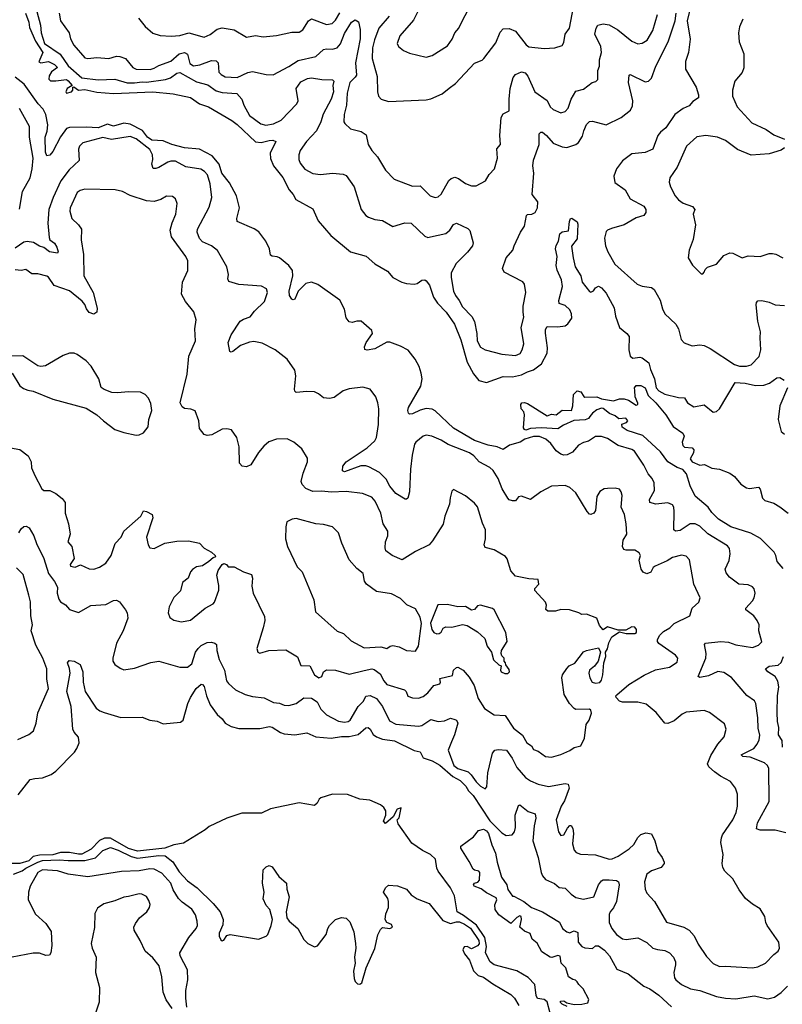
# Model space of a CAD drawing. Extents: x 1839239 to 1929705, y 762242 to 910352.
# Tile 293 of 429: x 1845865 to 1850911, y 881864 to 888382. Entities that reach past the tile are written whole.
import ezdxf

# ---------------------------------------------------------------- set-up
doc = ezdxf.new("R2010")
doc.units = 0

msp = doc.modelspace()

# ---------------------------------------------------------------- linework, layer by layer
at = {"layer": '0CON10XD'}
for points in [[(1848503.3, 888445), (1848470.6, 888379.4), (1848380, 888275), (1848362.9, 888225), (1848371.4, 888205), (1848405, 888177.1), (1848445, 888160), (1848554.1, 888134.1), (1848595, 888144), (1848695, 888208), (1848726.4, 888253.6), (1848744.3, 888295), (1848770, 888325), (1848794.6, 888375.4), (1848867.1, 888515)], [(1845902.9, 888425), (1845924.7, 888365), (1845930.5, 888330.5), (1845969.7, 888239.7), (1846017.3, 888165), (1845992.4, 888102.4), (1846005, 888095.6), (1846055, 888105.5), (1846095, 888085.4), (1846114.3, 888065), (1846074.7, 888035.3), (1846059.1, 888010.9), (1846057.7, 887987.7), (1846067.7, 887977.7), (1846105, 887976), (1846175, 887986.7), (1846185, 887977.1), (1846211.2, 887945), (1846178.9, 887925), (1846170.6, 887905), (1846175, 887894.3), (1846208.1, 887905), (1846217.1, 887915), (1846217.5, 887935), (1846222.5, 887937.5), (1846255, 887916.1), (1846295, 887919.1), (1846375, 887901.8), (1846486.2, 887893.8), (1846745.3, 887904.7), (1846880.7, 887890.7), (1846994.1, 887865.9), (1847054.4, 887824.4), (1847113.8, 887805), (1847268.2, 887715), (1847305, 887687.7), (1847425, 887572.9), (1847461.9, 887568.1), (1847515, 887581.5), (1847540, 887585), (1847558.8, 887575), (1847522, 887498), (1847523.6, 887463.6), (1847543.4, 887413.4), (1847606.1, 887336.1), (1847648, 887255), (1847674.7, 887225), (1847692, 887192), (1847805, 887128.8), (1847839.3, 887049.3), (1847923.4, 886953.4), (1848054.2, 886845), (1848156.6, 886816.6), (1848214.6, 886764.6), (1848297.9, 886717.9), (1848334.7, 886674.7), (1848393.7, 886643.7), (1848425, 886634.3), (1848475, 886630.8), (1848494.2, 886635.8), (1848525, 886656.2), (1848545, 886658.8), (1848555, 886653.8), (1848576.7, 886625), (1848602.7, 886545), (1848630.4, 886505), (1848687.8, 886445), (1848741.2, 886365), (1848785, 886261.9), (1848825.6, 886115), (1848867.6, 886037.6), (1848903.7, 885993.7), (1848955, 885979.1), (1849065, 886019.3), (1849125, 886017.9), (1849185, 886029.6), (1849225, 886051.2), (1849265.8, 886064.2), (1849317.4, 886102.6), (1849355.7, 886175), (1849358.7, 886208.7), (1849344.4, 886305.6), (1849345, 886330), (1849355, 886350), (1849425, 886349.2), (1849475, 886356), (1849492.7, 886367.3), (1849518.6, 886405), (1849515.6, 886434.4), (1849505, 886460.8), (1849475, 886488.5), (1849435, 886502), (1849432.5, 886522.5), (1849456.2, 886615), (1849449.3, 886659.3), (1849422.6, 886722.6), (1849415.7, 886754.3), (1849421.2, 886815), (1849410.8, 886865), (1849415, 886887.5), (1849430, 886915), (1849440, 886965), (1849455, 886976.7), (1849496.4, 886983.6), (1849503.3, 887045), (1849510, 887065), (1849518.3, 887068.3), (1849553.3, 887043.3), (1849557.5, 887027.5), (1849555, 886930), (1849517, 886883), (1849526.9, 886805), (1849540, 886745), (1849577.3, 886685), (1849587.5, 886645), (1849635, 886582.5), (1849645, 886577.5), (1849663, 886587), (1849675, 886607.5), (1849695, 886616.7), (1849715, 886606), (1849745, 886571.2), (1849798.2, 886475), (1849808.3, 886418.3), (1849834.2, 886344.2), (1849883.3, 886305), (1849898.8, 886285), (1849896.1, 886196.1), (1849904.1, 886154.1), (1849922, 886142), (1849968.3, 886148.3), (1849985, 886144.2), (1850029.3, 886109.3), (1850038.6, 886065), (1850065.1, 886005.1), (1850077.7, 885945), (1850093.8, 885923.8), (1850135, 885902.2), (1850225, 885879.9), (1850265, 885879.1), (1850284.8, 885845), (1850325, 885819.2), (1850395, 885832.5), (1850455, 885782.5), (1850475, 885787.5), (1850495, 885806), (1850600, 885980), (1850665.6, 885974.4), (1850735, 885959.3), (1850788.9, 885961.1), (1850826.7, 885975), (1850875, 886010), (1850895, 886012.5), (1850923.3, 885995)], [(1845978.8, 888435), (1846002.3, 888345), (1846006.6, 888295), (1846028.7, 888225), (1846133.2, 888153.2), (1846185.1, 888075.1), (1846275, 887996.7), (1846385, 887983.8), (1846495, 887988.9), (1846575, 887962.9), (1846624, 887964), (1846675, 887970.1), (1846705, 887967.2), (1846830, 887985), (1846862.8, 887997.2), (1846905, 888026.7), (1846925, 888031.8), (1847035, 887970.8), (1847110.3, 887950.2), (1847165, 887910), (1847205, 887900.6), (1847302.3, 887892.3), (1847335.5, 887855.5), (1847348.9, 887815), (1847385, 887747.5), (1847461.5, 887691.5), (1847494.2, 887684.2), (1847545, 887691.3), (1847595, 887716.4), (1847698.9, 887825), (1847707.5, 887845), (1847694.3, 887925), (1847725, 887969.2), (1847768.7, 887991.3), (1847795, 887997.1), (1847865, 887984.6), (1847935, 887984.5), (1847943.6, 887975), (1847937.5, 887945), (1847942, 887905), (1847925.8, 887855), (1847873.2, 887756.8), (1847857, 887705), (1847828, 887645), (1847763.4, 887575), (1847720.6, 887515), (1847712.7, 887487.3), (1847712.5, 887455), (1847721.3, 887431.3), (1847751.4, 887391.4), (1847805, 887362.7), (1847855, 887357.3), (1847935, 887365.6), (1848005, 887358.6), (1848025, 887350), (1848077.5, 887275), (1848125.6, 887125.6), (1848155.6, 887085.6), (1848173.6, 887073.6), (1848215, 887058.9), (1848265, 887051.5), (1848335, 887013.1), (1848413.6, 887036.4), (1848455, 887034.4), (1848545, 886947.5), (1848565, 886940.6), (1848584.2, 886944.2)], [(1846125.9, 888424.1), (1846134.4, 888375), (1846191.4, 888295), (1846201.9, 888255), (1846222.2, 888212.2), (1846295, 888130), (1846315, 888124.3), (1846375, 888130.6), (1846454.5, 888124.5), (1846505, 888139.1), (1846527.4, 888137.4), (1846565, 888124.4), (1846612.9, 888065), (1846635, 888053.5), (1846728.6, 888051.4), (1846755, 888059.6), (1846785, 888079.1), (1846865, 888108), (1846921.1, 888155), (1846955, 888164.7), (1846974.3, 888154.3), (1846991.3, 888091.3), (1847015, 888076.2), (1847056.2, 888083.8), (1847135, 888112.2), (1847165, 888110), (1847178.6, 888095), (1847183.5, 888035), (1847198.2, 888018.2), (1847225, 888003.9), (1847305, 887998), (1847375, 888031.9), (1847405, 888039.4), (1847495, 888018.1), (1847543, 888017), (1847645, 888070.7), (1847707.8, 888112.2), (1847825, 888138.1), (1847875, 888184.7), (1847895, 888189.2), (1847935, 888185.8), (1847965.8, 888194.2), (1847988.3, 888221.7), (1848015, 888291.2), (1848060.3, 888365), (1848085, 888380.8), (1848106.4, 888366.4), (1848117, 888317), (1848118.6, 888255), (1848086.7, 888095), (1848092.6, 888015), (1848085, 888000), (1848049.2, 887965), (1848031.4, 887895), (1848028, 887815), (1848013.1, 887755), (1848010.8, 887705), (1848016, 887695), (1848055, 887660), (1848125, 887640.6), (1848158.5, 887618.5), (1848171.4, 887555), (1848195.7, 887515), (1848233.6, 887473.6), (1848285.7, 887385.7), (1848342.5, 887325), (1848465, 887279.2), (1848515, 887282.5), (1848582, 887215), (1848615, 887204.2), (1848635, 887210), (1848655, 887226.2), (1848705, 887316.2), (1848719.7, 887330.3), (1848745, 887339.2), (1848769.5, 887329.5), (1848815, 887297.5), (1848855, 887282), (1848885, 887281.2), (1848946.7, 887315), (1848972.5, 887357.5), (1849006, 887395), (1849026.9, 887465), (1849023.3, 887526.7), (1849045.6, 887554.4), (1849042.7, 887615), (1849050.4, 887735), (1849065, 887758), (1849105, 887777.5), (1849103.6, 887855), (1849110.9, 887925), (1849130.7, 887999.3), (1849145, 888018), (1849185, 888036), (1849209.5, 888029.5), (1849227.6, 888007.6), (1849273.8, 887905), (1849355, 887847.1), (1849375.8, 887805), (1849395, 887787.5), (1849445, 887764.4), (1849475, 887773.1), (1849494.3, 887795), (1849513.5, 887855), (1849545, 887907.5), (1849595, 887922.2), (1849653.3, 887965), (1849677, 887973), (1849690, 887985), (1849690.8, 888045), (1849701.2, 888075), (1849701.8, 888115), (1849715.4, 888165), (1849709.6, 888205), (1849671.9, 888285), (1849678.9, 888325), (1849690.8, 888345), (1849725.4, 888354.6), (1849765, 888347.5), (1849824.1, 888314.1), (1849915, 888239.5), (1849955, 888222.5), (1849985, 888225.6), (1850017.1, 888245), (1850055, 888310.8), (1850085.4, 888415)], [(1846651.3, 888391.3), (1846695.6, 888335.6), (1846745, 888292.5), (1846795, 888277.8), (1846867.6, 888272.4), (1846925, 888277.5), (1846985, 888294.5), (1847085, 888266), (1847125, 888282.7), (1847170.8, 888319.2), (1847205, 888328.4), (1847285, 888314.4), (1847365, 888265.3), (1847426.2, 888276.2), (1847475, 888268.9), (1847565, 888277.1), (1847665, 888298.6), (1847715, 888300), (1847738.6, 888315), (1847775, 888374.2), (1847795, 888387.8), (1847895, 888350), (1847933, 888357), (1847955, 888378.1), (1847983.6, 888426.4)], [(1848310, 888405), (1848242.3, 888325), (1848212.1, 888247.9), (1848198.6, 888195), (1848198.2, 888125), (1848230.6, 888005), (1848233.1, 887905), (1848239.4, 887875), (1848256.2, 887856.2), (1848305, 887840), (1848555, 887852), (1848585, 887858), (1848660.3, 887889.7), (1848707.5, 887927.5), (1848749.8, 887960.2), (1848875, 888093.8), (1848925, 888113.8), (1848936.2, 888125), (1849015, 888227.5), (1849045, 888300), (1849065, 888320), (1849105, 888323.1), (1849145, 888306.4), (1849216.7, 888215), (1849235, 888200.9), (1849335, 888190), (1849405.8, 888194.2), (1849455, 888210), (1849465, 888230), (1849475.6, 888285), (1849502.2, 888325), (1849530.4, 888465)], [(1848584.2, 886944.2), (1848685, 886967.1), (1848712.1, 886987.9), (1848736, 887025), (1848755, 887034.3), (1848829.6, 886999.6), (1848843.1, 886985), (1848865.4, 886905), (1848862.2, 886885), (1848828, 886842), (1848753, 886767), (1848719.7, 886705), (1848719.3, 886675), (1848734.6, 886585), (1848749.6, 886555), (1848773.6, 886523.6), (1848795, 886481.1), (1848856.2, 886416.2), (1848875, 886383.3), (1848890.6, 886305), (1848891.9, 886255), (1848915, 886214), (1848945, 886195.8), (1849055, 886166.7), (1849145, 886159.5), (1849177.4, 886172.6), (1849190.9, 886195), (1849200.5, 886235), (1849183.1, 886345), (1849201.4, 886411.4), (1849197.5, 886445), (1849196.1, 886486.1), (1849214.2, 886575.8), (1849205, 886630), (1849195, 886646), (1849071.3, 886711.3), (1849058.9, 886735), (1849084.2, 886805.8), (1849127.5, 886855), (1849136.2, 886885), (1849180, 886975), (1849205.8, 887015), (1849219.2, 887085), (1849225, 887092), (1849254.6, 887094.6), (1849275, 887104.8), (1849291.9, 887135), (1849292.9, 887175), (1849257.1, 887225), (1849266.5, 887365), (1849260.4, 887415), (1849265, 887452.5), (1849302.2, 887555), (1849303.3, 887626.7), (1849312.9, 887637.1), (1849325, 887636.9), (1849351.9, 887615), (1849395, 887564.3), (1849455, 887538.9), (1849485, 887535.6), (1849545, 887555.8), (1849561.7, 887568.3), (1849588.9, 887611.1), (1849598.2, 887645), (1849615, 887688), (1849635, 887708.1), (1849655, 887710.6), (1849745, 887685.6), (1849845, 887733.5), (1849907.3, 887782.7), (1849919.1, 887810.9), (1849921.8, 887845), (1849894.4, 887965), (1849897.5, 888015), (1849905, 888018.8), (1850005, 887971.1), (1850025, 887975.7), (1850046.9, 887995), (1850075.4, 888075), (1850156.4, 888235), (1850201.6, 888375), (1850208.5, 888425)], [(1850302.5, 888455), (1850282, 888375), (1850302.3, 888252.3), (1850290, 888165), (1850271.4, 888105), (1850270, 888055), (1850342.5, 887935), (1850357.5, 887885), (1850356, 887865), (1850320.4, 887839.6), (1850295, 887810.6), (1850255, 887794.4), (1850200, 887755), (1850141.5, 887665), (1850105, 887636.7), (1850087.5, 887615), (1850054.5, 887525), (1850005, 887501.3), (1849915, 887493.8), (1849853.8, 887446.2), (1849813.8, 887395), (1849796.2, 887345), (1849804.1, 887304.1), (1849872.1, 887255), (1849905.6, 887195), (1849995, 887146.7), (1850007.8, 887125), (1850009.2, 887105), (1849995, 887086.2), (1849945, 887069.4), (1849865, 887023.1), (1849780.9, 886999.1), (1849755, 886989.2), (1849745, 886978.8), (1849734.5, 886935), (1849742.1, 886885), (1849756.4, 886845), (1849803, 886763), (1849950.7, 886630.7), (1849985, 886616.5), (1850045, 886609.2), (1850063.8, 886595), (1850102.9, 886525), (1850117.9, 886467.9), (1850134.2, 886435), (1850207.5, 886365), (1850224.5, 886334.5), (1850242.2, 886265), (1850261.7, 886241.7), (1850315, 886222.9), (1850365, 886228.5), (1850395, 886224.3), (1850434.5, 886204.5), (1850595, 886098.6), (1850628.7, 886088.7), (1850675, 886086.9), (1850705, 886095.8), (1850758.8, 886151.2), (1850768.5, 886195), (1850765.3, 886275.3), (1850767.2, 886315), (1850750, 886385), (1850739.2, 886495), (1850741.1, 886508.9), (1850750.5, 886519.5), (1850775, 886523.3), (1850825, 886511.8), (1850865, 886494.5), (1850925, 886488.5)], [(1850649.4, 888385), (1850627.8, 888335), (1850621.1, 888295), (1850625.8, 888235), (1850657.1, 888155), (1850656.6, 888063.4), (1850645, 888031.2), (1850598, 887975), (1850581.4, 887915), (1850582.2, 887875), (1850611.8, 887805), (1850709.4, 887699.4), (1850805, 887655.6), (1850855, 887618.9), (1850925, 887590.8)], [(1846383.3, 887666.7), (1846305, 887670.7), (1846195, 887667.1), (1846175, 887660.4), (1846134.3, 887605.7), (1846085, 887508.8), (1846063.3, 887485), (1846045, 887481.2), (1846034.6, 887504.6), (1846033.2, 887605), (1846046.6, 887643.4), (1846051.1, 887685), (1846037.5, 887755), (1846020, 887790), (1845987.3, 887825), (1845893.8, 887953.8), (1845835, 888000)], [(1845862.9, 887127.1), (1845882.8, 887245), (1845933.5, 887335), (1845948.3, 887395), (1845953.3, 887465), (1845928.8, 887605), (1845929.1, 887675), (1845864.2, 887794.2)], [(1850935, 882998.5), (1850865.3, 883015.3), (1850765, 883016.4), (1850740, 883025), (1850746.9, 883065), (1850823.8, 883205), (1850821.5, 883425), (1850813.1, 883445), (1850792.8, 883462.8), (1850699.7, 883499.7), (1850651.2, 883505), (1850639.5, 883515), (1850722.6, 883557.4), (1850745.2, 883584.8), (1850758.4, 883615), (1850761.8, 883645), (1850751.1, 883691.1), (1850749.1, 883759.1), (1850735.4, 883855.4), (1850727, 883873), (1850677.4, 883907.4), (1850575, 884027.8), (1850525, 884060.6), (1850485, 884065.6), (1850422.8, 884037.2), (1850366.1, 884026.1), (1850354.1, 884034.1), (1850405.8, 884155), (1850406.8, 884185), (1850395.6, 884244.4), (1850404, 884255), (1850505, 884265.2), (1850555, 884260.5), (1850605, 884243.2), (1850714.2, 884225.8), (1850755, 884240), (1850776.1, 884263.9), (1850756, 884335), (1850759.2, 884375), (1850745.6, 884405), (1850723.6, 884435), (1850669.2, 884475), (1850669.2, 884485), (1850715, 884534), (1850724.2, 884555), (1850730.8, 884585), (1850726, 884615), (1850715, 884628), (1850685, 884640), (1850623.9, 884643.9), (1850561.9, 884691.9), (1850539.1, 884719.1), (1850534.2, 884745), (1850558.9, 884801.1), (1850566.9, 884845), (1850561.3, 884881.3), (1850548.9, 884898.9), (1850418.3, 884978.3), (1850365, 885029.6), (1850335, 885044.6), (1850301.2, 885045), (1850235, 885000.9), (1850203.8, 884995), (1850193.5, 885005), (1850196.8, 885125), (1850194, 885155), (1850185, 885170.9), (1850155, 885183.1), (1850073.7, 885173.7), (1850035.7, 885185), (1850033.5, 885205), (1850066.4, 885265), (1850064, 885315), (1850050.9, 885345), (1850023.6, 885375), (1849995, 885431.5), (1849932.7, 885525), (1849915, 885537.3), (1849825, 885562.7), (1849755, 885608.5), (1849715, 885622.2), (1849675, 885622.5), (1849627.9, 885592.1), (1849595, 885582.9), (1849563.3, 885565), (1849522.3, 885517.7), (1849488.1, 885501.9), (1849465, 885498.6), (1849445, 885504.4), (1849415, 885526.4), (1849380.3, 885575), (1849347.4, 885605), (1849305, 885622.4), (1849265, 885621.6), (1849207.9, 885605), (1849177.8, 885585), (1849105.8, 885564.2), (1849065, 885535.9), (1849025, 885554.3), (1848965, 885564.8), (1848875, 885594.8), (1848735, 885678), (1848615, 885791.5), (1848595, 885802.9), (1848555, 885806.8), (1848515, 885796.8), (1848465, 885773.3), (1848445, 885770.8), (1848437, 885777), (1848433.4, 885793.4), (1848438.5, 885815), (1848518.5, 885955), (1848528.5, 886005), (1848520.8, 886040.8), (1848508.8, 886085), (1848482.5, 886135), (1848435, 886192.9), (1848385, 886221.4), (1848315, 886246.5), (1848295, 886246.8), (1848215, 886202.2), (1848165, 886193.6), (1848148.3, 886198.3), (1848147.1, 886215), (1848157.8, 886245), (1848198.6, 886305), (1848195.6, 886325), (1848125, 886386.4), (1848095, 886386.9), (1848065, 886376.7), (1848045, 886381.4), (1848025, 886408), (1848014.1, 886465), (1847984.2, 886524.2), (1847838.2, 886628.2), (1847795, 886643.2), (1847758.9, 886635), (1847708.2, 886585), (1847685, 886531.4), (1847675, 886527.8), (1847665, 886532.2), (1847650.9, 886555), (1847649, 886585), (1847672.9, 886685), (1847670.4, 886720.4), (1847645, 886754.7), (1847585, 886804.6), (1847568.7, 886811.3), (1847535.6, 886815.6), (1847525, 886823.8), (1847517.5, 886865), (1847493.8, 886915), (1847447.5, 886977.5), (1847417, 886997), (1847305, 887046.7), (1847301.4, 887065), (1847318.8, 887135), (1847299.3, 887215), (1847252.5, 887302.5), (1847203.3, 887365), (1847185.2, 887425.2), (1847139.5, 887479.5), (1847055.2, 887525.2), (1846955, 887532.3), (1846870.6, 887555), (1846815, 887578.9), (1846739.2, 887585), (1846710, 887605), (1846677.9, 887647.9), (1846595, 887690.4), (1846555, 887697.4), (1846485, 887677.7), (1846445, 887690.6), (1846383.3, 887666.7)], [(1848870.4, 885495), (1848841.1, 885515), (1848699.6, 885569.6), (1848655, 885597.9), (1848591.2, 885625), (1848555, 885631.5), (1848535, 885624.4), (1848485.8, 885585), (1848478.3, 885571.7), (1848461.3, 885498.7), (1848450.4, 885405), (1848444.3, 885255.7), (1848433.3, 885215), (1848425, 885206.7), (1848415, 885208), (1848354.4, 885245), (1848315, 885294.4), (1848289.2, 885339.2), (1848246.4, 885385), (1848175, 885422.3), (1848155, 885428.9), (1848122.2, 885427.8), (1848015, 885388), (1848000, 885395), (1848004.2, 885425), (1848025, 885453.8), (1848165, 885546.4), (1848215.9, 885594.1), (1848225.5, 885615), (1848239.1, 885700.9), (1848241.1, 885805), (1848235.5, 885845.5), (1848222, 885885), (1848185, 885936), (1848135, 885948.6), (1848045, 885936.9), (1848005, 885924.3), (1847945, 885881.4), (1847915, 885873.1), (1847875, 885879.2), (1847843.3, 885905), (1847815, 885917.1), (1847765, 885920), (1847695, 885913.8), (1847685, 885922.5), (1847682.9, 885935), (1847692, 886025), (1847685, 886062.5), (1847634.2, 886134.2), (1847555.3, 886195.3), (1847469.6, 886239.6), (1847415, 886250.6), (1847385, 886245.9), (1847325.9, 886224.1), (1847275, 886184.2), (1847265, 886180), (1847255.9, 886185.9), (1847244.6, 886245), (1847264.2, 886295), (1847323.1, 886385), (1847345, 886400), (1847390.8, 886415), (1847418.2, 886451.8), (1847484.2, 886515.8), (1847504, 886575), (1847498.8, 886598.8), (1847465, 886617.1), (1847315, 886628.8), (1847248.6, 886648.6), (1847241.4, 886665), (1847245.6, 886695), (1847235.5, 886745.5), (1847174, 886854), (1847134.2, 886885), (1847075, 886910), (1847053.7, 886933.7), (1847040.4, 886975), (1847040.8, 886995), (1847119.8, 887140.2), (1847137.1, 887205), (1847125.5, 887294.5), (1847106.7, 887355), (1847087.4, 887377.4), (1847062.8, 887392.8), (1846965, 887406.7), (1846895, 887444.4), (1846865, 887445.6), (1846845, 887439.5), (1846785, 887402.4), (1846765, 887395.5), (1846747.1, 887397.1), (1846740, 887425), (1846745.9, 887455), (1846743.3, 887486.7), (1846725, 887523.2), (1846635, 887592.7), (1846595, 887607.7), (1846471.5, 887588.5), (1846415, 887602.2), (1846283.1, 887566.9), (1846260.8, 887545), (1846253.8, 887525), (1846259.5, 887450.5), (1846192.6, 887387.4), (1846137.9, 887315), (1846086.2, 887205), (1846056.8, 887125), (1846050, 887035), (1846059.1, 886939.1), (1846064.6, 886924.6), (1846095, 886901.4), (1846111.1, 886875), (1846120, 886845), (1846115.8, 886835), (1846063.1, 886845), (1846025, 886872.9), (1845995, 886882.9), (1845956.3, 886906.3), (1845915, 886913.6), (1845891.5, 886908.5), (1845835, 886868.6)], [(1850926.8, 887533.2), (1850905, 887518.6), (1850825.5, 887494.5), (1850705, 887484.4), (1850615, 887522.9), (1850535, 887581.9), (1850483.2, 887603.2), (1850405, 887614.3), (1850345, 887605.6), (1850278, 887545), (1850215.5, 887404.5), (1850166.2, 887335), (1850163.8, 887305), (1850172, 887275), (1850202, 887215), (1850225, 887188), (1850255, 887167.5), (1850316.7, 887145), (1850333.3, 887125), (1850322.5, 887095), (1850337.3, 887022.7), (1850322.7, 886927.3), (1850296.2, 886855), (1850288.8, 886805), (1850316.1, 886756.1), (1850375, 886700), (1850385, 886700), (1850395, 886710), (1850401.7, 886728.3), (1850416.4, 886743.6), (1850475.8, 886764.2), (1850525, 886821.2), (1850565, 886838), (1850585, 886836.2), (1850645, 886804.2), (1850685, 886817.5), (1850765, 886814), (1850825, 886833.8), (1850846.4, 886833.6), (1850868.8, 886828.8), (1850915, 886805.8)], [(1846873.3, 887036.7), (1846897.5, 887095), (1846906, 887165), (1846896, 887195), (1846875, 887212), (1846835.9, 887214.1), (1846799.1, 887190.9), (1846755, 887178.6), (1846705, 887182.2), (1846595, 887217.1), (1846545, 887244), (1846495.7, 887255.7), (1846295, 887259.1), (1846265, 887251.5), (1846245, 887236.7), (1846199.6, 887135), (1846196.2, 887115), (1846209.4, 887065), (1846255, 887024.4), (1846273.5, 886995), (1846271.1, 886925), (1846287.2, 886827.2), (1846289.5, 886685), (1846351.4, 886575), (1846378.3, 886471.7), (1846376.2, 886445), (1846355, 886432), (1846325, 886442.5), (1846307.8, 886467.8), (1846296.4, 886496.4), (1846279.2, 886519.2), (1846195, 886587.3), (1846092.7, 886622.7), (1846055, 886676.7), (1846043.9, 886683.9), (1845985, 886698.6), (1845945, 886699.2), (1845905, 886727.5), (1845875, 886721.3), (1845835, 886726.7)], [(1845805, 885547.5), (1845865, 885537.1), (1845920, 885495), (1845940, 885455), (1845944, 885415), (1845964.2, 885365), (1846011.4, 885275), (1846025, 885265.7), (1846065, 885264), (1846104.2, 885244.2), (1846145, 885212), (1846165.5, 885185.5), (1846165.6, 885115), (1846188.1, 885045), (1846198.5, 884975), (1846184.1, 884925), (1846210.6, 884895), (1846224.4, 884815), (1846199.4, 884775), (1846200.8, 884765), (1846232.6, 884757.4), (1846266.4, 884773.6), (1846325.5, 884745.5), (1846355, 884743.3), (1846392.2, 884757.8), (1846435, 884784.4), (1846469.5, 884835), (1846496.3, 884913.7), (1846536.5, 884955), (1846555, 884995.8), (1846665.7, 885094.3), (1846685, 885130), (1846705, 885126.7), (1846742.5, 885105), (1846746.2, 885085), (1846704.3, 884955), (1846714.2, 884905), (1846726.7, 884885), (1846755, 884880), (1846825, 884916), (1846905, 884930), (1846981.7, 884931.7), (1847055, 884916.2), (1847085, 884882.5), (1847135, 884857.5), (1847157.5, 884835), (1847160, 884825), (1847145, 884820), (1847115.8, 884794.2), (1847075, 884766.2), (1847035, 884758.8), (1847007.7, 884742.3), (1846995, 884727.5), (1846980, 884685), (1846941.9, 884655), (1846928.9, 884601.1), (1846885, 884556), (1846853.8, 884495), (1846847.5, 884455), (1846857.5, 884425), (1846885, 884406.7), (1846935, 884395.8), (1846994.1, 884405.9), (1847091.2, 884485), (1847145, 884514.2), (1847154.4, 884525.6), (1847181.9, 884605), (1847182.9, 884635), (1847170, 884705), (1847177.5, 884735), (1847204, 884776), (1847215, 884781.2), (1847232.5, 884775), (1847245, 884758.8), (1847285, 884758.8), (1847345, 884725.8), (1847399.4, 884709.4), (1847405.7, 884685), (1847401.2, 884631.2), (1847410, 884585), (1847485, 884430), (1847487.5, 884405), (1847477.1, 884355), (1847435, 884220), (1847440, 884195), (1847455, 884187.5), (1847513.9, 884206.1), (1847625, 884210), (1847703.8, 884163.8), (1847725.7, 884105.7), (1847785, 884104.2), (1847815.6, 884045), (1847845, 884024.1), (1847865, 884032.9), (1847876, 884064), (1847895, 884078.5), (1847955, 884075.3), (1848045, 884048.2), (1848145, 884074.1), (1848195, 884083.4), (1848211, 884081), (1848251.4, 884051.4), (1848275.3, 884005), (1848295, 883981.3), (1848411.2, 883945), (1848422.5, 883935), (1848433.5, 883903.5), (1848465, 883892.5), (1848505, 883889.5), (1848535, 883900.5), (1848565, 883925.5), (1848605, 883974.4), (1848645.8, 883985), (1848650, 883995), (1848645, 884020), (1848729.3, 884040.7), (1848736.7, 884075), (1848755, 884094), (1848765, 884094.3), (1848798.5, 884075), (1848839.7, 884029.7), (1848873.3, 883973.3), (1848898.9, 883888.9), (1848941.3, 883821.3), (1849005, 883780.6), (1849078, 883775), (1849131.8, 883691.8), (1849192.5, 883645), (1849220, 883595), (1849251.1, 883575), (1849265, 883550.6), (1849295, 883538.9), (1849345, 883504.4), (1849385, 883499.5), (1849445, 883517.8), (1849505, 883543.5), (1849535, 883563.6), (1849577.8, 883575), (1849603.3, 883625), (1849614.3, 883715.7), (1849633.3, 883745), (1849649.3, 883790.7), (1849645, 883810), (1849636.4, 883816.4), (1849545.9, 883814.1), (1849535, 883820.8), (1849503.3, 883855), (1849468.1, 883915), (1849451.9, 884025), (1849456.2, 884045), (1849485, 884086.2), (1849502.1, 884105), (1849538.6, 884121.4), (1849595, 884196.2), (1849615, 884206.2), (1849695, 884222.5), (1849708, 884195), (1849693.9, 884136.1), (1849668.7, 884101.3), (1849635.7, 884075), (1849631.8, 884055), (1849636.7, 884025), (1849653.8, 883995), (1849675, 883989.2), (1849705, 883994.4), (1849715, 884010), (1849723.1, 884045), (1849731.4, 884125), (1849743.1, 884165), (1849740.6, 884195), (1849755, 884216.7), (1849764.2, 884255.8), (1849782.9, 884297.1), (1849835, 884330), (1849878.3, 884318.3), (1849935, 884317.5), (1849947.5, 884325), (1849947.5, 884345), (1849935, 884360), (1849915, 884362.5), (1849875, 884340), (1849825, 884340), (1849755, 884362.5), (1849725, 884342.5), (1849702.1, 884372.1), (1849685, 884418.8), (1849616.4, 884446.4), (1849585, 884443.3), (1849565.8, 884455.8), (1849504.3, 884474.3), (1849445, 884476.2), (1849410, 884465), (1849360, 884465), (1849347.7, 884477.7), (1849350, 884505), (1849344, 884525), (1849272.9, 884602.9), (1849274.3, 884615.7), (1849300, 884645), (1849295.9, 884675.9), (1849235, 884680), (1849145, 884697.5), (1849115, 884733.1), (1849091.5, 884811.5), (1849078.9, 884828.9), (1849005, 884871.4), (1848945, 884886.7), (1848938.6, 884905), (1848947.1, 884945), (1848948.2, 885005), (1848928.6, 885048.6), (1848895, 885156.2), (1848875, 885182), (1848815, 885228.8), (1848735, 885272.5), (1848725, 885260), (1848712.9, 885217.1), (1848709.2, 885175), (1848678.1, 885095), (1848667.2, 885042.8), (1848597.6, 884932.4), (1848573.8, 884905), (1848485, 884861.9), (1848395, 884805.8), (1848329.2, 884835), (1848288.1, 884865), (1848282.7, 884885), (1848284.6, 884925), (1848300.4, 884965), (1848300.5, 884995), (1848270, 885045), (1848254, 885115), (1848217.3, 885195), (1848195, 885220.8), (1848134.4, 885244.4), (1848025, 885258.2), (1847925, 885253.2), (1847865, 885260.8), (1847805, 885259.2), (1847759.1, 885279.1), (1847734.5, 885305), (1847727.5, 885325), (1847740.2, 885379.8), (1847768.6, 885455), (1847768.8, 885478.8), (1847731.2, 885541.2), (1847678.8, 885585), (1847635, 885606.5), (1847565, 885604.5), (1847513.9, 885586.1), (1847481.1, 885558.9), (1847444.5, 885515.5), (1847394.2, 885435.8), (1847365, 885422), (1847336.4, 885426.4), (1847320, 885445), (1847318, 885555), (1847302.5, 885615), (1847265.5, 885665.5), (1847235.8, 885674.2), (1847205, 885670), (1847137, 885633), (1847105, 885630), (1847085, 885636.2), (1847055.7, 885675.7), (1847051.4, 885725), (1847025, 885792.5), (1846997, 885803), (1846955, 885806.7), (1846939.3, 885819.3), (1846926.7, 885845), (1846973.6, 886035), (1846984.5, 886155), (1847028.9, 886255), (1847023.5, 886335), (1847032.5, 886395), (1847018.2, 886448.2), (1846962, 886515), (1846936, 886565), (1846942.9, 886645), (1846978.5, 886721.5), (1846976.7, 886785), (1846964.6, 886814.6), (1846870.5, 886945), (1846860.9, 886989.1), (1846873.3, 887036.7)], [(1846635, 885632), (1846655, 885633.3), (1846685, 885646.7), (1846714.1, 885685.9), (1846720, 885735), (1846738.9, 885795), (1846731.9, 885841.9), (1846716.8, 885876.8), (1846695, 885900), (1846665, 885915.7), (1846585, 885917.8), (1846511.3, 885911.3), (1846474.5, 885914.5), (1846423, 885933), (1846405, 885947.5), (1846388, 886005), (1846338.8, 886088.8), (1846305, 886123.3), (1846245, 886166), (1846225, 886173.8), (1846195, 886173.3), (1846151.7, 886158.3), (1846035, 886091.2), (1846005, 886086.2), (1845985, 886091.2), (1845885, 886156.7), (1845810, 886155)], [(1845815, 886042.5), (1845865, 885956.7), (1845889.7, 885939.7), (1845919.5, 885929.5), (1845955, 885922.5), (1846085, 885869.4), (1846305, 885810.8), (1846375, 885766.2), (1846418.8, 885725), (1846495, 885668.1), (1846555, 885648), (1846635, 885632)], [(1849638.6, 885755), (1849627.9, 885742.1), (1849607.2, 885732.8), (1849532.4, 885727.6), (1849462.7, 885697.3), (1849425, 885673.6), (1849315, 885680.6), (1849245, 885674.3), (1849215, 885664), (1849205, 885668.5), (1849199.8, 885679.8), (1849206, 885766), (1849200, 885785), (1849183.8, 885805), (1849182.2, 885835), (1849187.5, 885845), (1849205, 885848), (1849225, 885840.5), (1849355, 885760), (1849385, 885770.3), (1849415, 885766), (1849455, 885796.8), (1849515.4, 885794.6), (1849524.5, 885825), (1849530.5, 885899.5), (1849555, 885924.2), (1849577.9, 885917.9), (1849597, 885887), (1849605, 885883.3), (1849685, 885885.8), (1849715, 885871.2), (1849795, 885858.8), (1849835, 885870.6), (1849865, 885870.7), (1849892.6, 885862.6), (1849945, 885830), (1849956.1, 885833.9), (1849956.1, 885843.9), (1849936.8, 885885), (1849936.3, 885926.3), (1849934.1, 885945), (1849945, 885959.3), (1849975, 885959), (1850005, 885944.4), (1850023.8, 885893.8), (1850075.5, 885845), (1850140.6, 885765), (1850188.3, 885688.3), (1850254.1, 885645), (1850262.5, 885625), (1850248.8, 885585), (1850253.3, 885563.3), (1850265, 885551.9), (1850315, 885547.5), (1850326.7, 885535), (1850323.3, 885515), (1850301.2, 885475), (1850313.9, 885453.9), (1850365, 885433.3), (1850396.7, 885436.7), (1850445, 885412.5), (1850495, 885405.7), (1850565, 885380.6), (1850595, 885358.6), (1850637.2, 885307.2), (1850675, 885282.9), (1850695, 885278.9), (1850755, 885288), (1850765, 885273.3), (1850781.4, 885215), (1850795, 885198), (1850855, 885180), (1850895, 885156), (1850950, 885115)], [(1850945.5, 885945.5), (1850895.7, 885825), (1850884.1, 885734.1), (1850904.4, 885655), (1850925, 885636.9)], [(1850917.7, 884747.7), (1850905, 884763.3), (1850877.5, 884795), (1850869.2, 884835), (1850856.8, 884856.8), (1850767.3, 884947.3), (1850702.7, 884982.7), (1850570, 885025), (1850490, 885075), (1850445, 885118.8), (1850421.2, 885155), (1850335, 885226.7), (1850302, 885295), (1850276.7, 885375), (1850253, 885403), (1850215, 885416.7), (1850154.1, 885454.1), (1850105, 885520), (1849988.3, 885628.3), (1849885, 885661.4), (1849852.5, 885685), (1849850, 885705), (1849880, 885715), (1849890, 885725), (1849875, 885743.3), (1849828.8, 885738.8), (1849805, 885760), (1849767.5, 885775), (1849725, 885808.8), (1849715, 885810), (1849685, 885798.8), (1849655, 885776), (1849638.6, 885755)], [(1845858.1, 884985), (1845875, 885010.8), (1845892.8, 885027.2), (1845907.9, 885027.9), (1845927.8, 885017.8), (1845958.1, 884965), (1845975, 884913.3), (1846024.5, 884815), (1846054.8, 884714.8), (1846095, 884661.5), (1846114.2, 884625), (1846112.5, 884585), (1846123.1, 884545), (1846135, 884527.5), (1846168.7, 884508.7), (1846195, 884477.3), (1846255, 884458), (1846335, 884502.9), (1846435, 884510.3), (1846485, 884536.1), (1846505, 884540), (1846525, 884527.2), (1846565.9, 884475), (1846575.9, 884455), (1846580.7, 884420.7), (1846548.8, 884335), (1846505.3, 884254.7), (1846481.8, 884155), (1846481.9, 884135), (1846495, 884113.8), (1846528.8, 884088.8), (1846555, 884078), (1846625, 884087.8), (1846732.8, 884127.2), (1846785, 884135.5), (1846925, 884095.6), (1846975, 884094.3), (1847003.2, 884116.8), (1847027.9, 884195), (1847045, 884219.5), (1847065, 884237.7), (1847105, 884259.2), (1847135, 884260.8), (1847156.7, 884255), (1847167.5, 884245), (1847170, 884205), (1847185.4, 884145.4), (1847220, 884075), (1847234.2, 884005), (1847247.3, 883987.3), (1847293.3, 883945), (1847356.7, 883915), (1847405, 883901.5), (1847482, 883892), (1847509.3, 883879.3), (1847545, 883862.5), (1847585, 883858), (1847615, 883844.2), (1847645, 883840.8), (1847693.8, 883855), (1847745, 883892.5), (1847795, 883890.6), (1847832.9, 883865), (1847857, 883817), (1847895, 883779.4), (1847975, 883736.9), (1848015, 883731.6), (1848038, 883735), (1848052.2, 883745), (1848105, 883835.7), (1848139.7, 883870.3), (1848155.8, 883904.2), (1848185, 883906.9), (1848225, 883887.1), (1848265, 883835.6), (1848311, 883741), (1848355, 883718.4), (1848505, 883704.1), (1848525, 883708.2), (1848585, 883749.5), (1848635, 883735.3), (1848675, 883740.3), (1848715, 883757.3), (1848745, 883750), (1848755, 883743.8), (1848764.2, 883725), (1848742.4, 883647.6), (1848721.7, 883601.7), (1848701.2, 883545), (1848738.1, 883445), (1848765, 883424.5), (1848833.2, 883403.2), (1848853.6, 883383.6), (1848885, 883335.7), (1848915, 883306.9), (1848945, 883290), (1848956, 883304), (1848963.5, 883395), (1848993.6, 883525), (1849009.2, 883545), (1849031.3, 883551.3), (1849085.7, 883545), (1849122.9, 883492.9), (1849155, 883431.4), (1849212.2, 883365), (1849245, 883342.3), (1849295, 883321.3), (1849365, 883306.4), (1849475, 883324.5), (1849495, 883320), (1849500.4, 883295), (1849469.1, 883210.9), (1849447.8, 883175), (1849416.1, 883085), (1849429.4, 883005), (1849445, 882981.2), (1849465, 882985.6), (1849489.7, 883030.3), (1849505, 883046.2), (1849515, 883046.7), (1849525, 883026.7), (1849529, 882995), (1849523.6, 882925), (1849535, 882884.2), (1849548.3, 882868.3), (1849575, 882857.1), (1849675, 882853.6), (1849765, 882824.5), (1849785, 882826.4), (1849825, 882843.8), (1849897.7, 882892.3), (1849928.5, 882921.5), (1849955, 882968), (1849975, 882987.5), (1850007.7, 882997.7), (1850045, 882991.2), (1850067.1, 882945), (1850088.6, 882875), (1850115.8, 882835), (1850130.8, 882805), (1850130, 882795), (1850110.5, 882769.5), (1850045, 882747.5), (1850014.2, 882725), (1850000, 882675), (1850002.9, 882625), (1850015, 882598.8), (1850065.8, 882545), (1850145, 882407.1), (1850260, 882375), (1850294.3, 882354.3), (1850327.6, 882317.6), (1850355, 882262.5), (1850410.1, 882180.1), (1850455, 882134.4), (1850495, 882114.4), (1850535, 882116.9), (1850715, 882105.5), (1850748.9, 882111.1), (1850800.8, 882135), (1850855, 882194), (1850883.8, 882215), (1850893.8, 882235), (1850888.8, 882275), (1850810.6, 882385), (1850801.4, 882405), (1850795.5, 882445.5), (1850766, 882495), (1850715, 882526), (1850668, 882565), (1850625, 882622), (1850584.4, 882695), (1850532.2, 882745), (1850518.7, 882768.7), (1850514.6, 882795), (1850520.3, 882855), (1850505.3, 882935), (1850508.8, 882965), (1850516.2, 882985), (1850584.6, 883085), (1850606.6, 883133.4), (1850615.5, 883175), (1850614.3, 883255), (1850600.8, 883295), (1850567.8, 883337.8), (1850503, 883373), (1850462.7, 883402.7), (1850425.4, 883435.4), (1850416.7, 883455), (1850438.3, 883511.7), (1850485.8, 883585), (1850527.5, 883635), (1850540, 883685), (1850529.7, 883719.7), (1850430, 883795), (1850395, 883808.8), (1850275, 883798.1), (1850248, 883785), (1850195, 883740), (1850155, 883722), (1850135, 883724), (1850076.3, 883796.3), (1850011.4, 883851.4), (1849955, 883864.5), (1849855, 883864), (1849835, 883870), (1849812.5, 883895), (1849810, 883905), (1849817, 883913), (1849895, 883980), (1849996.6, 884043.4), (1850071.7, 884078.3), (1850165, 884095.6), (1850215, 884128.8), (1850220.8, 884155), (1850205.7, 884175), (1850095, 884251.5), (1850084.8, 884264.8), (1850085, 884276), (1850099.6, 884305), (1850125, 884332.1), (1850166.4, 884355), (1850195, 884384.4), (1850299.2, 884435), (1850316, 884485), (1850360, 884525), (1850367.5, 884555), (1850325.5, 884645.5), (1850298.1, 884805), (1850275, 884830.8), (1850245, 884836.9), (1850185, 884822.2), (1850150.2, 884799.8), (1850070, 884765), (1850055.9, 884754.1), (1850042.5, 884725), (1850015, 884714), (1849991.2, 884725), (1849978, 884745), (1849964.4, 884804.4), (1849972.5, 884835), (1849965, 884852.5), (1849935, 884870.8), (1849879.2, 884869.2), (1849863.8, 884875), (1849854.4, 884895), (1849858.6, 884935), (1849882.7, 884975), (1849879.3, 885045), (1849866.8, 885105), (1849844.4, 885155), (1849851.7, 885231.7), (1849845.9, 885255.9), (1849833.6, 885273.6), (1849805, 885280), (1849755, 885279.2), (1849732.5, 885275), (1849705, 885259.2), (1849683.5, 885225), (1849675, 885132.5), (1849663.8, 885115), (1849645, 885105.8), (1849635, 885108), (1849620, 885125), (1849545, 885250.5), (1849505, 885284.4), (1849475, 885297.5), (1849385, 885294.1), (1849313.1, 885256.9), (1849245, 885206.2), (1849185, 885228), (1849165, 885223.3), (1849145, 885197.5), (1849125, 885196.7), (1849105, 885203.3), (1849094.2, 885214.2), (1849056.7, 885275), (1849032.1, 885345), (1848997, 885397), (1848976.2, 885416.2), (1848905, 885454.4), (1848870.4, 885495)], [(1848485, 884202), (1848504.3, 884235), (1848523.8, 884385), (1848515.5, 884425.5), (1848485, 884482.5), (1848427.5, 884507.5), (1848385, 884550.9), (1848325, 884581.3), (1848225, 884596.9), (1848160, 884645), (1848146.2, 884665), (1848137.8, 884715), (1848095, 884748.1), (1848045.6, 884805.6), (1847996.1, 884916.1), (1847974.2, 884984.2), (1847934.1, 885024.1), (1847875, 885040.6), (1847823.6, 885043.6), (1847695, 885080), (1847667.5, 885075), (1847632.9, 885057.1), (1847625.8, 885024.2), (1847624.3, 884945), (1847636, 884895), (1847700.3, 884760.3), (1847735, 884726.2), (1847811.4, 884541.4), (1847822.5, 884462.5), (1847965, 884334.4), (1848007.9, 884317.9), (1848058.8, 884268.8), (1848143.7, 884223.7), (1848255, 884229.5), (1848295, 884219.2), (1848316.7, 884235), (1848335, 884238.6), (1848375, 884230.8), (1848425, 884205.8), (1848485, 884202)], [(1845853.2, 883616.8), (1845925, 883649.2), (1845955.6, 883675), (1845972.9, 883725), (1845985, 883792.5), (1846055.4, 883955), (1846043.9, 884015), (1846045.2, 884085.2), (1846018.2, 884155), (1845971.7, 884241.8), (1845940.3, 884335), (1845949.2, 884375), (1845939.1, 884435), (1845936.8, 884526.8), (1845925, 884572.5), (1845888.5, 884708.5), (1845843.6, 884753.6)], [(1849095, 884054.2), (1849106, 884065), (1849105, 884080), (1849081.7, 884111.7), (1849080, 884125), (1849070, 884135), (1849070, 884155), (1849055, 884170), (1849050, 884185), (1849052.5, 884205), (1849090, 884265), (1849082.9, 884325), (1849005, 884475.8), (1848994.5, 884484.5), (1848915, 884505.8), (1848895, 884501.2), (1848873.6, 884476.4), (1848855, 884473.3), (1848815, 884496.7), (1848764.1, 884494.1), (1848695, 884511.2), (1848632.3, 884507.7), (1848584.2, 884385.8), (1848591.5, 884345), (1848605, 884325.8), (1848625, 884316), (1848641.7, 884318.3), (1848653.6, 884326.4), (1848667, 884353), (1848685, 884362.5), (1848725, 884360), (1848795, 884378), (1848825, 884371.2), (1848895, 884328.8), (1848943.3, 884285), (1848958.8, 884235), (1848986.7, 884195), (1849000, 884145), (1849035, 884110), (1849050, 884105), (1849046.7, 884075), (1849051.2, 884065), (1849075, 884054.3), (1849095, 884054.2)], [(1845855, 883250.8), (1845935, 883350.8), (1845965, 883359.4), (1846015, 883362.5), (1846074, 883385), (1846103.3, 883406.7), (1846227.8, 883532.2), (1846243.8, 883556.2), (1846257.8, 883595), (1846255, 883631.2), (1846224.7, 883664.7), (1846217.1, 883685), (1846206, 883834), (1846177.1, 883935), (1846198.8, 884055), (1846194.2, 884085.8), (1846182, 884125), (1846191.2, 884138.8), (1846225, 884135.8), (1846265, 884112.5), (1846282.9, 884065), (1846284.5, 883995), (1846297.5, 883935), (1846371.2, 883825), (1846395, 883806), (1846424.3, 883794.3), (1846535, 883762), (1846675, 883764.2), (1846725, 883744), (1846775, 883738.6), (1846815, 883720), (1846929.7, 883730.3), (1846947.5, 883745), (1846978.2, 883855), (1846995, 883894.2), (1847032.7, 883955), (1847065, 883982.3), (1847075, 883980), (1847085, 883967.1), (1847100, 883905), (1847125, 883845.5), (1847171.1, 883781.1), (1847205, 883752.3), (1847225.4, 883725), (1847265, 883703.2), (1847315, 883689.6), (1847375, 883688.9), (1847455, 883689.4), (1847517.2, 883702.8), (1847535, 883698.7), (1847591.8, 883661.8), (1847615, 883653.2), (1847685, 883647.7), (1847765, 883660), (1847825, 883633.1), (1847925, 883625.6), (1847995, 883637), (1848045, 883636.6), (1848105, 883648.9), (1848155, 883694.6), (1848171.2, 883695), (1848185, 883684.5), (1848205, 883648.9), (1848225, 883633.1), (1848265, 883618.9), (1848345, 883607), (1848475, 883543.9), (1848515, 883535.6), (1848535.3, 883495), (1848595, 883475.6), (1848645, 883447), (1848730.7, 883370.7), (1848780.6, 883345), (1848817.9, 883307.9), (1848835.8, 883275.8), (1848865, 883246.1), (1848975, 883077.1), (1849055, 882998.5), (1849085, 882980.5), (1849123.8, 882985), (1849139.1, 883005), (1849146.9, 883035), (1849143.9, 883115), (1849165, 883178.8), (1849175, 883183.8), (1849230.7, 883140.7), (1849275, 883123.8), (1849281.2, 883095), (1849268.6, 883045), (1849259.6, 882945), (1849295.3, 882835.3), (1849316.2, 882736.2), (1849325, 882714), (1849345, 882690), (1849404.3, 882664.3), (1849435, 882636.2), (1849475, 882632.9), (1849513.3, 882593.3), (1849545, 882571.1), (1849595, 882560.3), (1849665.3, 882574.7), (1849695.6, 882655), (1849715, 882681.4), (1849725, 882686.7), (1849765, 882686.5), (1849815, 882684.2), (1849827.5, 882675), (1849831.5, 882655), (1849814.6, 882545), (1849795, 882501.4), (1849771.9, 882475), (1849765, 882457.5), (1849766.2, 882405), (1849783.6, 882365), (1849815, 882325.6), (1849855, 882297.3), (1849878, 882292), (1849955, 882302.5), (1850015, 882272), (1850055.5, 882235.5), (1850085, 882225.6), (1850135, 882220.8), (1850165, 882204), (1850190.8, 882175), (1850204.3, 882145), (1850205.7, 882125), (1850193.3, 882075), (1850197.9, 882037.9), (1850206, 882025), (1850245, 881994.4), (1850305, 881965.5), (1850365, 881955.5), (1850475, 881915.6), (1850535, 881903.1), (1850605, 881899.6), (1850725, 881919.4), (1850815, 881900.4), (1850860.2, 881909.8), (1850905, 881941.1), (1850945, 881983.8)], [(1850913.1, 883565), (1850910.5, 883610.5), (1850886.6, 883646.6), (1850888.8, 883695), (1850878.9, 883735), (1850877.9, 883795), (1850879.7, 883905), (1850887.9, 883965), (1850882.1, 884002.1), (1850863.9, 884033.9), (1850815.7, 884065), (1850800.8, 884085), (1850825, 884100.9), (1850885, 884109.6), (1850903.8, 884126.2), (1850920, 884165)], [(1849375.4, 881805), (1849355, 881880), (1849335, 881896.2), (1849291.2, 881901.2), (1849282.5, 881922.5), (1849274.6, 881994.6), (1849230.8, 882040.8), (1849155.7, 882085.7), (1849005, 882124.2), (1848978.8, 882145), (1848947.6, 882205), (1848953.2, 882246.8), (1848942.2, 882305), (1848887.6, 882387.6), (1848801.8, 882451.8), (1848760, 882475), (1848741.4, 882581.4), (1848715.4, 882635), (1848633.3, 882745), (1848624.6, 882765), (1848615.8, 882825), (1848584, 882855), (1848531.2, 882881.2), (1848460.9, 882930.9), (1848369.2, 883059.2), (1848363.3, 883085), (1848375, 883097.5), (1848390, 883165), (1848362.5, 883155), (1848336.4, 883103.6), (1848285, 883060), (1848273.3, 883075), (1848288.8, 883115), (1848288.8, 883145), (1848275.5, 883165.5), (1848253.4, 883183.4), (1848182.5, 883215), (1848115, 883222.2), (1848035, 883251.6), (1847935.3, 883255.3), (1847858.7, 883231.3), (1847847.6, 883222.4), (1847833.9, 883195), (1847815, 883178.9), (1847715, 883197.1), (1847525, 883156.5), (1847465, 883127.9), (1847335, 883127.9), (1847235, 883095.7), (1847118.9, 883041.1), (1847091.8, 883018.2), (1846949.2, 882930.8), (1846885, 882918.6), (1846825, 882896.2), (1846645, 882877.7), (1846584.8, 882895), (1846465, 882962.4), (1846425, 882962.3), (1846392.5, 882947.5), (1846338.8, 882891.2), (1846275, 882858.3), (1846255, 882856.7), (1846195, 882869.1), (1846135, 882869.5), (1846085, 882852.9), (1845995, 882850.1), (1845955, 882841.1), (1845925, 882814), (1845865, 882795.1), (1845815, 882795.7)], [(1849488.3, 881848.3), (1849453.8, 881865), (1849443.8, 881875), (1849443.3, 881885), (1849465, 881886.7), (1849485, 881873.3), (1849535, 881863.3), (1849583.9, 881863.9), (1849625, 881873.3), (1849631.2, 881895), (1849593.8, 881965), (1849564.2, 881994.2), (1849555, 882012.5), (1849543.6, 882023.6), (1849525, 882027.5), (1849497.5, 882045), (1849479.2, 882105), (1849448.6, 882135), (1849442.3, 882182.3), (1849427.1, 882187.1), (1849386.2, 882173.8), (1849375, 882175.3), (1849320.2, 882210.2), (1849288.8, 882268.8), (1849257.1, 882295), (1849243.2, 882333.2), (1849205, 882346.9), (1849175.3, 882375), (1849185.5, 882425.5), (1849183.3, 882445), (1849175, 882449.2), (1849155, 882437.5), (1849115, 882397.8), (1849035, 882456.6), (1849012, 882492), (1849008.3, 882521.7), (1849023.3, 882555), (1849017.7, 882567.7), (1848955, 882601.2), (1848918.3, 882628.3), (1848873.3, 882645), (1848868.9, 882655), (1848874.2, 882665), (1848897.3, 882672.7), (1848907.5, 882685), (1848910, 882735), (1848902.5, 882745), (1848875, 882750.5), (1848865, 882758.5), (1848840, 882810), (1848783.1, 882896.9), (1848785, 882911.4), (1848868, 882972), (1848901.9, 883015), (1848935, 883023.6), (1848955, 883012.2), (1848967.4, 882995), (1848988.7, 882918.7), (1849014.4, 882865), (1849024.3, 882805), (1849054, 882705), (1849088.8, 882655), (1849095, 882622.5), (1849125, 882580), (1849135, 882580), (1849200, 882545), (1849252.5, 882505), (1849325, 882476), (1849436.9, 882406.9), (1849458, 882365), (1849485, 882342.5), (1849505, 882336.7), (1849522.5, 882345), (1849535, 882350), (1849558.3, 882338.3), (1849560, 882275), (1849585, 882246.2), (1849605, 882236.7), (1849655, 882232.5), (1849675, 882250), (1849695, 882250), (1849735, 882221.2), (1849768, 882185), (1849816.2, 882096.2), (1849891.2, 882065), (1849994.5, 881984.5), (1850035, 881965.6), (1850095, 881924.4), (1850177.8, 881847.8)], [(1845823.1, 882725), (1845881.8, 882748.2), (1845904.4, 882765.6), (1845984.7, 882805.3), (1846015, 882815.7), (1846125, 882820.8), (1846184.6, 882814.6), (1846295, 882814.9), (1846365.8, 882834.2), (1846415, 882881.3), (1846465, 882900.6), (1846516.9, 882885), (1846602.3, 882842.3), (1846645, 882830.9), (1846785, 882847.9), (1846826.5, 882846.5), (1846877.3, 882807.3), (1846920.7, 882740.7), (1846975, 882680), (1847039.4, 882635), (1847145, 882531.5), (1847190.5, 882475), (1847211.9, 882425), (1847209.8, 882390.2), (1847184.5, 882335), (1847184.5, 882314.5), (1847195, 882290), (1847205, 882283.3), (1847215, 882287.5), (1847235, 882320), (1847257.5, 882325), (1847445, 882294), (1847495, 882314), (1847506.2, 882325), (1847530, 882385), (1847538.8, 882425), (1847520.7, 882490.7), (1847495, 882516.7), (1847475, 882562.5), (1847482, 882605), (1847472, 882665), (1847476.1, 882753.9), (1847495, 882773.3), (1847515, 882783.3), (1847535, 882773.3), (1847578.8, 882708.8), (1847630, 882665), (1847632.5, 882625), (1847647.5, 882575), (1847627.5, 882475), (1847632.5, 882435), (1847647.5, 882415), (1847705, 882366.2), (1847745, 882293.3), (1847771.2, 882265), (1847815, 882243.3), (1847835, 882250), (1847892, 882325), (1847902.9, 882365), (1847915.6, 882385), (1847955, 882424.2), (1847995, 882438), (1848025, 882433.8), (1848049.7, 882409.7), (1848075.8, 882344.2), (1848087.8, 882265), (1848090, 882235), (1848080.6, 882175), (1848084.3, 882135), (1848073, 882083), (1848078.6, 882035), (1848085.8, 882015), (1848100, 882000), (1848115, 881996), (1848128, 882005), (1848158, 882105), (1848215, 882233.3), (1848235, 882323.8), (1848251.5, 882358.5), (1848265, 882370.9), (1848315, 882365.5), (1848331.1, 882375), (1848325, 882392.9), (1848294.1, 882404.1), (1848282.5, 882425), (1848287.8, 882462.2), (1848305.4, 882505), (1848306.2, 882545), (1848300.9, 882565), (1848272.6, 882605), (1848284.8, 882635.2), (1848305, 882651.9), (1848365, 882648.9), (1848424.3, 882625), (1848455, 882589.2), (1848495, 882562), (1848575, 882530.6), (1848665, 882418.4), (1848715, 882398.5), (1848755, 882409.3), (1848775, 882408.6), (1848809.4, 882395), (1848847.3, 882367.3), (1848902.7, 882285), (1848906.3, 882263.7), (1848895, 882249.6), (1848855, 882231.7), (1848825, 882246.1), (1848805.2, 882244.8), (1848796.4, 882225), (1848808.6, 882198.6), (1848841.5, 882155), (1848867.3, 882085), (1848898.2, 882055), (1848935, 882042.5), (1848995, 881998.7), (1849115, 881927.5), (1849138.5, 881905), (1849168.8, 881855)], [(1846971.9, 881845), (1846963.7, 881905), (1846964.5, 881955.5), (1846977.2, 882025), (1846975, 882092.5), (1846927.5, 882185), (1846925.6, 882205), (1846984.4, 882305), (1847033.3, 882365), (1847040.5, 882385), (1847039.1, 882415), (1847028.5, 882455), (1847003, 882493), (1846939.6, 882539.6), (1846915.4, 882565), (1846880.9, 882620.9), (1846864.7, 882665), (1846805, 882731.5), (1846755, 882758), (1846725, 882760), (1846655, 882747.8), (1846538.3, 882741.7), (1846315, 882708.4), (1846184.9, 882724.9), (1846115, 882748.1), (1846015, 882754), (1845983.9, 882735), (1845935, 882646), (1845924, 882606), (1845921.2, 882555), (1845969.6, 882459.6), (1846037.8, 882397.7), (1846073.4, 882345), (1846078.1, 882251.9), (1846071.8, 882205), (1846062.2, 882187.8), (1846037.2, 882187.2), (1845995, 882202.2), (1845955, 882201.9), (1845815, 882175.4)], [(1846872.9, 881835), (1846833.1, 881893.1), (1846813.3, 881945), (1846805.4, 882045), (1846787.6, 882117.6), (1846745, 882171.9), (1846695.6, 882215), (1846663.1, 882285), (1846621.4, 882355), (1846620.8, 882375), (1846631.3, 882398.7), (1846658, 882435), (1846706.2, 882475), (1846724.2, 882505), (1846728.1, 882525), (1846720.2, 882550.2), (1846705, 882577.5), (1846673, 882593), (1846655, 882594.5), (1846585, 882576.7), (1846555, 882573.5), (1846495, 882548.5), (1846420.9, 882529.1), (1846380.3, 882499.7), (1846363.1, 882465), (1846358.9, 882371.1), (1846338.1, 882265), (1846344.5, 882235), (1846371.9, 882175), (1846367.5, 882075), (1846393.1, 881975), (1846391.3, 881878.7), (1846365.9, 881804.1)]]:
    msp.add_lwpolyline(points, dxfattribs=at)

doc.saveas('drawing.dxf')
